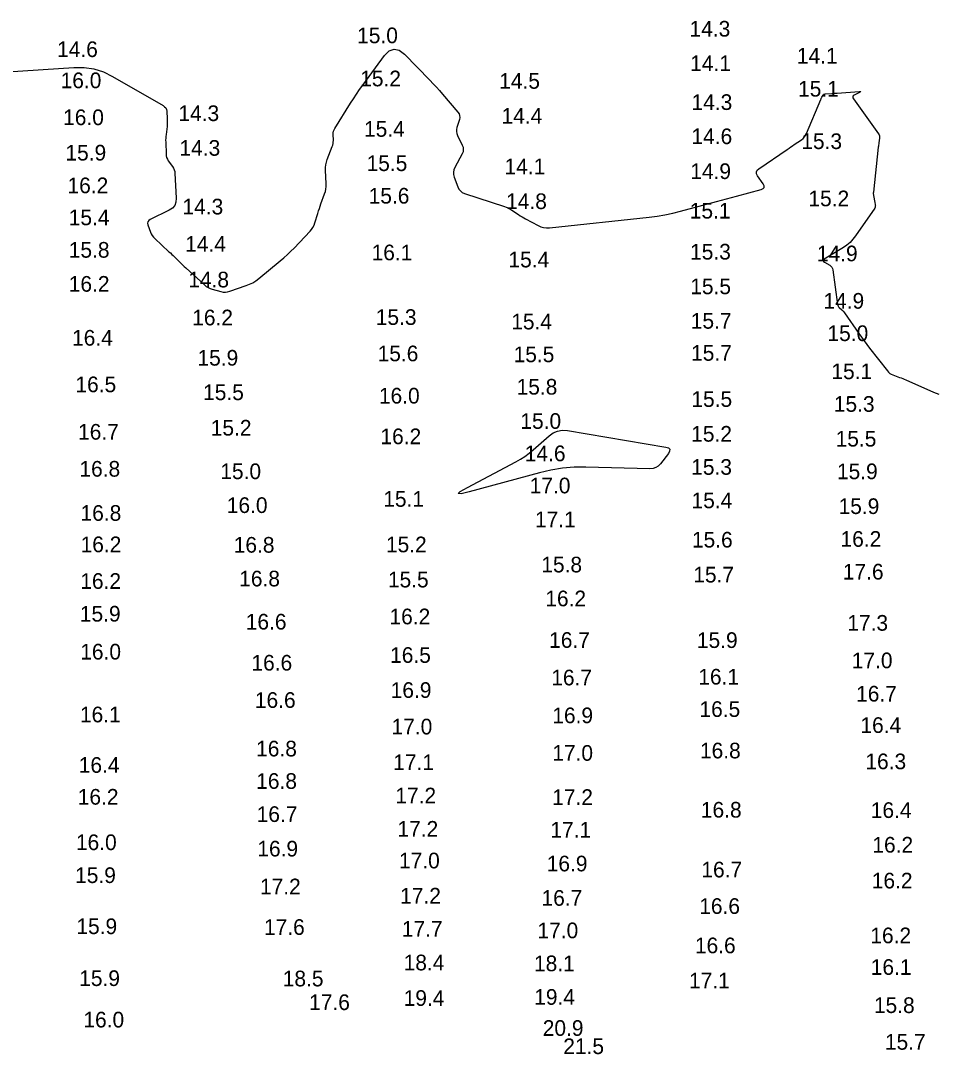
# Model space of a CAD drawing. Extents: x 988130 to 1132882, y 654656 to 841453.
# Drawn here: x 1034202.2 to 1034494.3, y 820103.4 to 820433.4 of the extents above; entities that cross this region are included whole.
import ezdxf

# ---------------------------------------------------------------- set-up
doc = ezdxf.new("R2010")
doc.units = 0
doc.layers.add('V-TOPO-MAJR', color=7, linetype='Continuous')
doc.layers.add('V-TOPO-SOUN', color=7, linetype='Continuous')

msp = doc.modelspace()

# ---------------------------------------------------------------- linework, layer by layer
at = {"layer": 'V-TOPO-MAJR'}
msp.add_lwpolyline([(1034198.06, 820417.04), (1034219.24, 820418.51), (1034222.48, 820418.5), (1034225.62, 820418.03), (1034228.65, 820417.08), (1034231.58, 820415.65), (1034247.72, 820406.31), (1034248.19, 820405.97), (1034248.53, 820405.55), (1034248.75, 820405.05), (1034248.86, 820404.49), (1034249.02, 820402.06), (1034249.05, 820401.45), (1034249.04, 820400.85), (1034249.01, 820400.24), (1034248.95, 820399.64), (1034248.64, 820397.11), (1034248.57, 820396.49), (1034248.53, 820395.87), (1034248.51, 820395.24), (1034248.52, 820394.61), (1034248.63, 820390.8), (1034248.69, 820390.24), (1034248.83, 820389.7), (1034249.06, 820389.19), (1034249.36, 820388.71), (1034250.74, 820386.84), (1034251.04, 820386.35), (1034251.27, 820385.84), (1034251.42, 820385.31), (1034251.49, 820384.74), (1034251.9, 820376.73), (1034251.81, 820375.49), (1034251.4, 820374.44), (1034250.68, 820373.57), (1034249.64, 820372.89), (1034243.56, 820369.92), (1034243.1, 820369.61), (1034242.83, 820369.23), (1034242.75, 820368.76), (1034242.86, 820368.22), (1034243.7, 820365.9), (1034243.93, 820365.34), (1034244.23, 820364.82), (1034244.6, 820364.34), (1034245.02, 820363.9), (1034249.58, 820359.68), (1034250.04, 820359.26), (1034250.48, 820358.83), (1034250.93, 820358.41), (1034251.38, 820357.98), (1034253.15, 820356.26), (1034253.59, 820355.83), (1034254.04, 820355.41), (1034254.48, 820354.98), (1034254.94, 820354.56), (1034260.89, 820349.06), (1034261.44, 820348.61), (1034262.04, 820348.23), (1034262.68, 820347.92), (1034263.37, 820347.69), (1034266.18, 820346.92), (1034266.88, 820346.79), (1034267.58, 820346.76), (1034268.28, 820346.83), (1034268.97, 820347.02), (1034274.21, 820348.84), (1034275.29, 820349.26), (1034276.31, 820349.78), (1034277.29, 820350.39), (1034278.22, 820351.09), (1034285.12, 820356.78), (1034286.26, 820357.75), (1034287.37, 820358.75), (1034288.45, 820359.79), (1034289.5, 820360.85), (1034294.61, 820366.19), (1034295.12, 820366.79), (1034295.55, 820367.43), (1034295.9, 820368.12), (1034296.17, 820368.86), (1034297.1, 820371.91), (1034297.34, 820372.67), (1034297.59, 820373.43), (1034297.85, 820374.18), (1034298.11, 820374.93), (1034299.28, 820378.1), (1034299.52, 820378.88), (1034299.68, 820379.67), (1034299.77, 820380.48), (1034299.76, 820381.3), (1034299.54, 820385.66), (1034299.54, 820386.55), (1034299.64, 820387.43), (1034299.83, 820388.29), (1034300.11, 820389.13), (1034301.72, 820393.22), (1034301.88, 820393.7), (1034301.99, 820394.18), (1034302.05, 820394.67), (1034302.06, 820395.17), (1034302, 820397.18), (1034302.02, 820397.67), (1034302.11, 820398.15), (1034302.27, 820398.6), (1034302.51, 820399.04), (1034307.55, 820407.05), (1034308.49, 820408.52), (1034309.46, 820409.97), (1034310.46, 820411.4), (1034311.48, 820412.82), (1034318.44, 820422.29), (1034319.92, 820423.8), (1034321.46, 820424.37), (1034323.07, 820424.02), (1034324.74, 820422.73), (1034332.91, 820414.38), (1034333.94, 820413.3), (1034334.95, 820412.21), (1034335.95, 820411.1), (1034336.92, 820409.98), (1034341.83, 820404.2), (1034342.19, 820403.67), (1034342.39, 820403.11), (1034342.42, 820402.51), (1034342.3, 820401.89), (1034341.49, 820399.32), (1034341.35, 820398.68), (1034341.34, 820398.05), (1034341.45, 820397.43), (1034341.69, 820396.82), (1034343.22, 820393.73), (1034343.48, 820393.01), (1034343.56, 820392.3), (1034343.46, 820391.59), (1034343.18, 820390.88), (1034340.86, 820386.53), (1034340.55, 820385.79), (1034340.41, 820385.04), (1034340.44, 820384.27), (1034340.64, 820383.49), (1034341.78, 820380.35), (1034342.13, 820379.63), (1034342.61, 820379.05), (1034343.21, 820378.59), (1034343.94, 820378.27), (1034356.66, 820374.13), (1034357.28, 820373.9), (1034357.88, 820373.63), (1034358.45, 820373.33), (1034359.01, 820372.98), (1034361.19, 820371.5), (1034361.74, 820371.14), (1034362.3, 820370.79), (1034362.87, 820370.46), (1034363.44, 820370.14), (1034367.43, 820368), (1034368.3, 820367.61), (1034369.2, 820367.36), (1034370.12, 820367.25), (1034371.08, 820367.29), (1034402.94, 820370.72), (1034405.45, 820371.04), (1034407.95, 820371.46), (1034410.43, 820371.98), (1034412.9, 820372.59), (1034424.45, 820375.71), (1034426.03, 820376.14), (1034427.62, 820376.56), (1034429.2, 820376.99), (1034430.78, 820377.42), (1034438.71, 820379.55), (1034439.33, 820379.82), (1034439.64, 820380.2), (1034439.65, 820380.69), (1034439.34, 820381.29), (1034437.48, 820383.94), (1034437.16, 820384.58), (1034437.12, 820385.16), (1034437.36, 820385.69), (1034437.89, 820386.17), (1034446.99, 820392.35), (1034447.55, 820392.73), (1034448.11, 820393.12), (1034448.68, 820393.5), (1034449.24, 820393.88), (1034451.5, 820395.42), (1034452.03, 820395.83), (1034452.48, 820396.31), (1034452.85, 820396.84), (1034453.16, 820397.44), (1034457.71, 820408.29), (1034457.79, 820408.46), (1034457.87, 820408.64), (1034457.96, 820408.81), (1034458.06, 820408.98), (1034458.46, 820409.66), (1034458.58, 820409.81), (1034458.71, 820409.92), (1034458.87, 820409.99), (1034459.06, 820410.02), (1034461.22, 820410.18), (1034461.65, 820410.21), (1034462.07, 820410.24), (1034462.5, 820410.27), (1034462.92, 820410.3), (1034469.96, 820410.83), (1034470.32, 820410.84), (1034470.45, 820410.78), (1034470.37, 820410.66), (1034470.06, 820410.48), (1034468.4, 820409.63), (1034468.08, 820409.4), (1034467.92, 820409.12), (1034467.93, 820408.81), (1034468.12, 820408.45), (1034476.11, 820397.3), (1034476.29, 820396.99), (1034476.41, 820396.66), (1034476.46, 820396.31), (1034476.44, 820395.95), (1034476.23, 820394.47), (1034476.18, 820394.1), (1034476.13, 820393.73), (1034476.09, 820393.36), (1034476.05, 820392.99), (1034474.48, 820378.67), (1034474.46, 820378.41), (1034474.46, 820378.15), (1034474.48, 820377.89), (1034474.52, 820377.63), (1034474.73, 820376.58), (1034474.78, 820376.33), (1034474.83, 820376.08), (1034474.88, 820375.82), (1034474.93, 820375.57), (1034475.11, 820374.55), (1034475.13, 820374.3), (1034475.11, 820374.07), (1034475.03, 820373.84), (1034474.91, 820373.62), (1034468.76, 820364.7), (1034467.94, 820363.63), (1034467.03, 820362.66), (1034466.02, 820361.8), (1034464.92, 820361.04), (1034458.82, 820357.26), (1034458.52, 820357.01), (1034458.42, 820356.76), (1034458.53, 820356.52), (1034458.85, 820356.28), (1034460.54, 820355.33), (1034460.91, 820355.07), (1034461.2, 820354.74), (1034461.4, 820354.35), (1034461.51, 820353.9), (1034463.04, 820342.84), (1034463.11, 820342.56), (1034463.22, 820342.3), (1034463.37, 820342.07), (1034463.57, 820341.86), (1034464.47, 820341.07), (1034464.69, 820340.87), (1034464.89, 820340.66), (1034465.08, 820340.43), (1034465.25, 820340.19), (1034469.85, 820333.53), (1034470.69, 820332.35), (1034471.53, 820331.18), (1034472.4, 820330.02), (1034473.28, 820328.87), (1034478.97, 820321.6), (1034479.34, 820321.19), (1034479.75, 820320.84), (1034480.21, 820320.56), (1034480.71, 820320.33), (1034482.81, 820319.56), (1034483.33, 820319.36), (1034483.85, 820319.16), (1034484.37, 820318.94), (1034484.89, 820318.72), (1034493.7, 820314.87), (1034495.36, 820314.21)], dxfattribs=at)
msp.add_lwpolyline([(1034409.45, 820296.62), (1034409.44, 820296.04), (1034409.02, 820295.29), (1034406.48, 820291.97), (1034405.8, 820291.25), (1034405.01, 820290.74), (1034404.13, 820290.44), (1034403.13, 820290.36), (1034382.65, 820290.89), (1034378.9, 820290.85), (1034375.19, 820290.54), (1034371.51, 820289.95), (1034367.86, 820289.1), (1034345.42, 820282.99), (1034342.86, 820282.39), (1034341.92, 820282.43), (1034342.58, 820283.1), (1034344.86, 820284.41), (1034360.35, 820292.57), (1034361.81, 820293.4), (1034363.22, 820294.31), (1034364.57, 820295.31), (1034365.87, 820296.39), (1034370.92, 820300.88), (1034372.24, 820301.82), (1034373.65, 820302.42), (1034375.17, 820302.67), (1034376.78, 820302.56), (1034408.22, 820297.29), (1034409.04, 820297.04)], close=True, dxfattribs=at)

# ---------------------------------------------------------------- texts
at = {"layer": 'V-TOPO-SOUN'}
for s, p in [('14.3 ', (1034415.79, 820428.35)), ('15.0 ', (1034309.66, 820426.23)), ('14.6 ', (1034213.85, 820421.81)), ('14.1 ', (1034450.07, 820419.74)), ('14.1 ', (1034415.99, 820417.33)), ('16.0 ', (1034214.98, 820411.87)), ('15.2 ', (1034310.64, 820412.47)), ('14.5 ', (1034355.02, 820411.69)), ('15.1 ', (1034450.44, 820409.18)), ('14.3 ', (1034416.43, 820404.92)), ('14.3 ', (1034252.59, 820401.38)), ('16.0 ', (1034215.78, 820400.08)), ('14.4 ', (1034355.77, 820400.54)), ('15.4 ', (1034311.85, 820396.36)), ('14.6 ', (1034416.41, 820394.02)), ('15.3 ', (1034451.47, 820392.44)), ('15.9 ', (1034216.52, 820388.78)), ('14.3 ', (1034252.93, 820390.31)), ('15.5 ', (1034312.67, 820385.42)), ('14.1 ', (1034356.71, 820384.41)), ('14.9 ', (1034416.02, 820382.87)), ('16.2 ', (1034217.18, 820378.34)), ('15.6 ', (1034313.33, 820375.03)), ('14.3 ', (1034253.89, 820371.57)), ('14.8 ', (1034357.22, 820373.28)), ('15.2 ', (1034453.75, 820374.17)), ('15.4 ', (1034217.57, 820368.13)), ('15.1 ', (1034415.87, 820370.26)), ('14.4 ', (1034254.75, 820359.65)), ('15.8 ', (1034217.58, 820357.76)), ('16.1 ', (1034314.27, 820356.93)), ('15.4 ', (1034357.97, 820354.67)), ('15.3 ', (1034415.97, 820357.17)), ('14.9 ', (1034456.45, 820356.61)), ('14.8 ', (1034255.74, 820348.27)), ('16.2 ', (1034217.58, 820346.9)), ('15.5 ', (1034416.02, 820346.11)), ('14.9 ', (1034458.54, 820341.48)), ('16.2 ', (1034257, 820336.16)), ('15.3 ', (1034315.61, 820336.3)), ('15.4 ', (1034358.86, 820334.87)), ('15.7 ', (1034416.19, 820335.1)), ('16.4 ', (1034218.63, 820329.68)), ('15.0 ', (1034459.83, 820331.15)), ('15.9 ', (1034258.68, 820323.3)), ('15.6 ', (1034316.19, 820324.69)), ('15.5 ', (1034359.61, 820324.4)), ('15.7 ', (1034416.28, 820324.85)), ('15.1 ', (1034461.09, 820318.98)), ('16.5 ', (1034219.71, 820314.81)), ('15.5 ', (1034260.47, 820312.29)), ('15.8 ', (1034360.57, 820314.05)), ('16.0 ', (1034316.61, 820311.2)), ('15.5 ', (1034416.38, 820310.13)), ('15.3 ', (1034461.86, 820308.56)), ('15.0 ', (1034361.78, 820303.12)), ('16.7 ', (1034220.55, 820299.67)), ('15.2 ', (1034262.92, 820300.97)), ('15.2 ', (1034416.32, 820299.03)), ('16.2 ', (1034317.1, 820298.22)), ('15.5 ', (1034462.43, 820297.47)), ('14.6 ', (1034363.19, 820292.79)), ('16.8 ', (1034220.98, 820287.86)), ('15.0 ', (1034265.97, 820287.07)), ('15.3 ', (1034416.32, 820288.45)), ('15.9 ', (1034462.86, 820287.05)), ('17.0 ', (1034364.75, 820282.53)), ('16.0 ', (1034268.04, 820276.26)), ('15.1 ', (1034317.99, 820278.25)), ('15.4 ', (1034416.43, 820277.78)), ('15.9 ', (1034463.38, 820275.93)), ('16.8 ', (1034221.34, 820273.76)), ('17.1 ', (1034366.43, 820271.72)), ('16.2 ', (1034464, 820265.47)), ('16.2 ', (1034221.36, 820263.74)), ('16.8 ', (1034270.25, 820263.59)), ('15.2 ', (1034318.85, 820263.71)), ('15.6 ', (1034416.55, 820265.23)), ('15.8 ', (1034368.46, 820257.29)), ('16.8 ', (1034272, 820252.82)), ('15.5 ', (1034319.48, 820252.5)), ('15.7 ', (1034416.98, 820254.07)), ('17.6 ', (1034464.74, 820255.02)), ('16.2 ', (1034221.26, 820252.04)), ('16.2 ', (1034369.74, 820246.47)), ('15.9 ', (1034221.12, 820241.59)), ('16.2 ', (1034319.99, 820240.72)), ('16.6 ', (1034274.09, 820239.05)), ('17.3 ', (1034466.17, 820238.68)), ('16.7 ', (1034370.96, 820233.21)), ('15.9 ', (1034418.14, 820233.17)), ('16.0 ', (1034221.25, 820229.48)), ('16.6 ', (1034275.91, 820225.95)), ('16.5 ', (1034320.18, 820228.42)), ('17.0 ', (1034467.59, 820226.69)), ('16.7 ', (1034371.64, 820221.23)), ('16.1 ', (1034418.58, 820221.49)), ('16.9 ', (1034320.37, 820217.23)), ('16.7 ', (1034468.98, 820216.06)), ('16.6 ', (1034277.01, 820214.04)), ('16.1 ', (1034221.15, 820209.43)), ('16.5 ', (1034418.96, 820211.15)), ('16.9 ', (1034371.97, 820209.15)), ('17.0 ', (1034320.64, 820205.57)), ('16.4 ', (1034470.35, 820206.04)), ('16.8 ', (1034277.4, 820198.54)), ('17.0 ', (1034371.96, 820197.16)), ('16.8 ', (1034419.12, 820197.92)), ('16.4 ', (1034220.77, 820193.31)), ('17.1 ', (1034321.17, 820194.18)), ('16.3 ', (1034471.94, 820194.46)), ('16.8 ', (1034277.43, 820188.19)), ('16.2 ', (1034220.45, 820183.15)), ('17.2 ', (1034321.86, 820183.56)), ('17.2 ', (1034371.94, 820183.06)), ('16.7 ', (1034277.58, 820177.62)), ('16.8 ', (1034419.41, 820179.02)), ('16.4 ', (1034473.67, 820178.9)), ('17.2 ', (1034322.53, 820172.92)), ('17.1 ', (1034371.36, 820172.63)), ('16.0 ', (1034219.87, 820168.64)), ('16.9 ', (1034277.79, 820166.6)), ('16.2 ', (1034474.17, 820167.84)), ('17.0 ', (1034323.03, 820162.81)), ('16.9 ', (1034370.19, 820161.85)), ('16.7 ', (1034419.57, 820159.93)), ('15.9 ', (1034219.61, 820158.13)), ('17.2 ', (1034278.63, 820154.52)), ('16.2 ', (1034473.98, 820156.41)), ('17.2 ', (1034323.39, 820151.58)), ('16.7 ', (1034368.53, 820150.87)), ('16.6 ', (1034418.89, 820148.27)), ('15.9 ', (1034220.02, 820141.82)), ('17.6 ', (1034279.91, 820141.57)), ('17.7 ', (1034323.93, 820141)), ('17.0 ', (1034367.24, 820140.5)), ('16.2 ', (1034473.52, 820138.9)), ('16.6 ', (1034417.51, 820135.71)), ('18.4 ', (1034324.5, 820130.25)), ('18.1 ', (1034366.12, 820129.97)), ('16.1 ', (1034473.66, 820128.81)), ('15.9 ', (1034220.92, 820125.25)), ('18.5 ', (1034285.91, 820125.14)), ('17.1 ', (1034415.62, 820124.48)), ('17.6 ', (1034294.33, 820117.57)), ('19.4 ', (1034324.51, 820118.92)), ('19.4 ', (1034366.2, 820119.26)), ('15.8 ', (1034474.66, 820116.63)), ('16.0 ', (1034222.25, 820112.02)), ('20.9 ', (1034368.92, 820109.34)), ('15.7 ', (1034478.17, 820104.91)), ('21.5 ', (1034375.47, 820103.51))]:
    msp.add_text(s, height=5, rotation=360, dxfattribs=at).set_placement(p)

doc.saveas('drawing.dxf')
